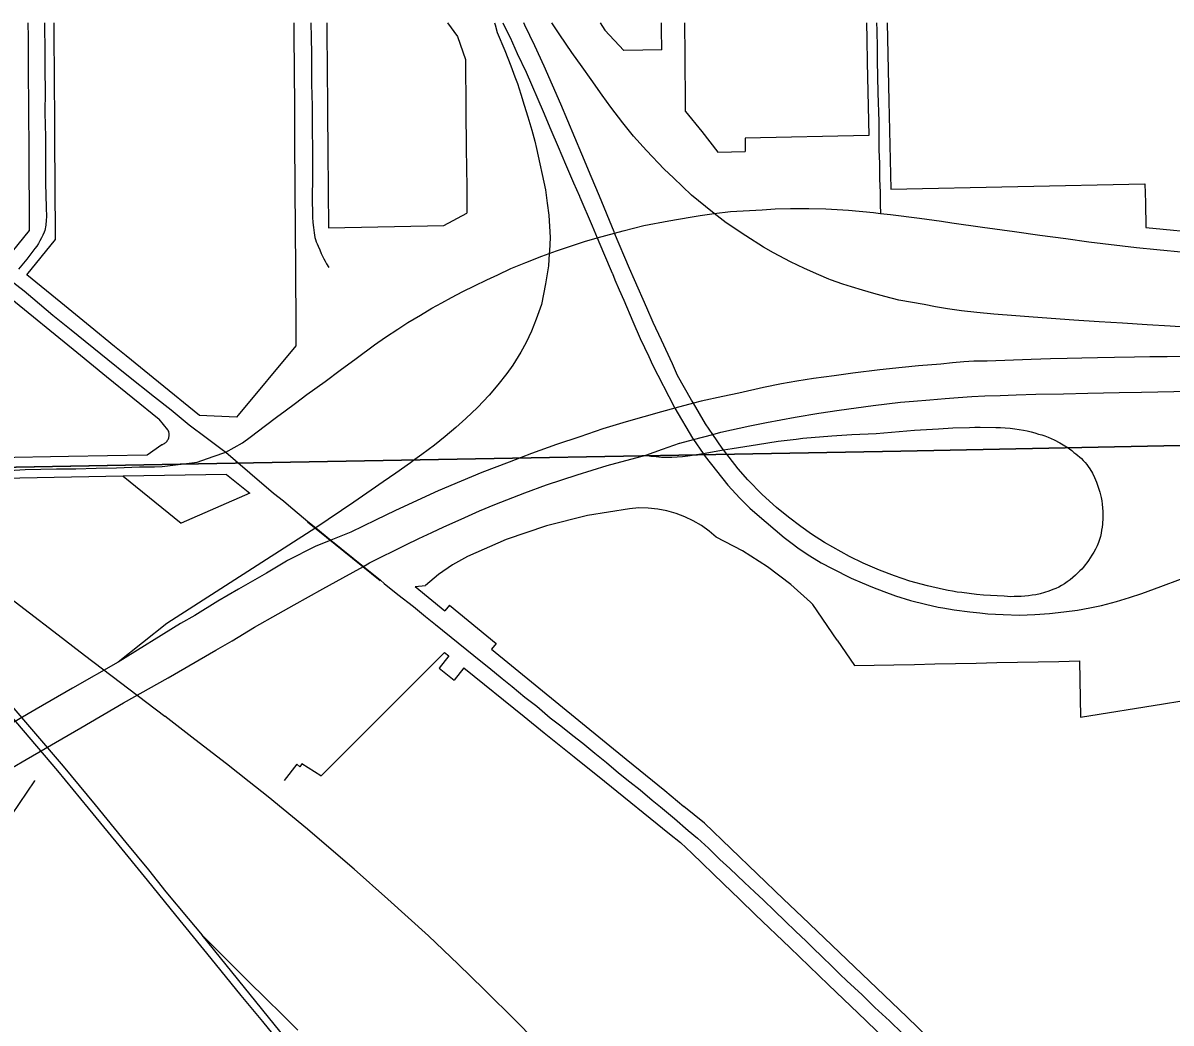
# Model space of a CAD drawing. Extents: x -2233 to 187241, y 4582 to 150524.
# Drawn here: x 116272 to 118495, y 61086 to 63022 of the extents above; entities that cross this region are included whole.
import ezdxf

# ---------------------------------------------------------------- set-up
doc = ezdxf.new("R2010")
doc.units = 0
for name, color, linetype in [('DV_X_Corp_Line', 7, 'Continuous'), ('GE_X_CL_2000', 7, 'Continuous'), ('RD_X_RR_1', 7, 'Continuous'), ('RW_X_Fee_RW', 7, 'Continuous')]:
    doc.layers.add(name, color=color, linetype=linetype)

msp = doc.modelspace()

# ---------------------------------------------------------------- linework, layer by layer
at = {"layer": 'DV_X_Corp_Line'}
for p, q in [((117971.9, 62192.9), (116683.1, 62169.5)), ((117971.9, 62192.9), (116683.1, 62169.5)), ((116683.1, 62169.5), (117971.9, 62192.9)), ((116683.1, 62169.5), (117971.9, 62192.9)), ((118570.8, 62204.9), (117971.9, 62192.9)), ((118570.8, 62204.9), (117971.9, 62192.9)), ((117971.9, 62192.9), (118570.8, 62204.9)), ((117971.9, 62192.9), (118570.8, 62204.9)), ((116683.1, 62169.5), (116205.9, 62161)), ((116683.1, 62169.5), (116205.9, 62161)), ((116205.9, 62161), (116683.1, 62169.5)), ((116205.9, 62161), (116683.1, 62169.5))]:
    msp.add_line(p, q, dxfattribs=at)
at = {"layer": 'GE_X_CL_2000'}
for points in [[(116313.6, 63021.6), (116313.7, 63012.9), (116314.4, 62971.7), (116314.3, 62930.9), (116314.9, 62888.7), (116314.8, 62847.5), (116315.5, 62801), (116315.7, 62756.2), (116316.1, 62711.3), (116316.9, 62665), (116317.3, 62658.8), (116317.5, 62652.5), (116317.5, 62646.3), (116317.2, 62640), (116316.4, 62630.3), (116315.9, 62626.9), (116315.2, 62623.5), (116314.3, 62620.2), (116313.1, 62616.9), (116310.6, 62611.1), (116307.9, 62605.6), (116305.1, 62600.3), (116302, 62595), (116298.7, 62589.9), (116295.2, 62584.9), (116291.5, 62580.1), (116279.8, 62564.6), (116263.8, 62545.3)], [(116829.8, 63021.6), (116830.2, 62993.4), (116831, 62962.2), (116830.7, 62942.8), (116830.9, 62907.2), (116831.7, 62878.4), (116831.8, 62864.5), (116831.9, 62812.7), (116832.4, 62779.5), (116832.4, 62719.1), (116832.2, 62686.3), (116832.6, 62645.9), (116833.5, 62635.7), (116834.5, 62625.6), (116835.7, 62615.4), (116836.5, 62611), (116837.5, 62606.6), (116838.7, 62602.3), (116840.1, 62598.1), (116841.8, 62593.9), (116843.7, 62589.9), (116846.6, 62582.7), (116849.8, 62575.6), (116852.1, 62570.4), (116854.6, 62565.4), (116857.2, 62560.4), (116860.1, 62555.5), (116864.3, 62548.2)], [(117185.1, 63021.6), (117186.1, 63017.8), (117190.5, 63002.9), (117204.9, 62968.2), (117216.6, 62938.8), (117224.5, 62917.7), (117229.3, 62904.2), (117236.1, 62884.1), (117242.5, 62862.3), (117249.3, 62840.2), (117257.2, 62814.3), (117263.2, 62792.6), (117266.6, 62778.6), (117283.5, 62699), (117287.3, 62673.2), (117290.3, 62649.4), (117292.8, 62606.3), (117291.4, 62579.8), (117291.1, 62575.5), (117289.5, 62551.5), (117283.7, 62516.9), (117276, 62477.1), (117265.7, 62448.5), (117256.8, 62425.3), (117246.5, 62403), (117236.2, 62384.4), (117220.4, 62359.4), (117208.8, 62343.3), (117191.6, 62321.6), (117174.5, 62301.4), (117151.9, 62277.7), (117129.4, 62256), (117110.1, 62238.5), (117089.4, 62221.1), (117068.7, 62204.8), (117044.3, 62186.8), (117030.9, 62176.8)], [(117201.1, 63021.6), (117202.1, 63019.7), (117215.3, 62993.2), (117229.2, 62962.8), (117246.1, 62926.6), (117279.3, 62850.1), (117294.2, 62814.6), (117308.4, 62781.9), (117322.7, 62748.5), (117338.2, 62712.4), (117349.8, 62686.2), (117349.9, 62685.9), (117350.4, 62684.7), (117374.4, 62629.1), (117384.1, 62605.8), (117396.2, 62576.6), (117412.8, 62537.6), (117413, 62537.3), (117413.3, 62536.5), (117418.2, 62524.8), (117426.3, 62505.5), (117435.6, 62485.2), (117453.1, 62443.8), (117467.2, 62411), (117483.7, 62375.9), (117491.1, 62360.3), (117532.9, 62279.1), (117534.5, 62276.3), (117568.5, 62218.3), (117570.4, 62215.6), (117588.8, 62188.7)], [(117628.5, 62195.3), (117626, 62198.6), (117607.6, 62225.4), (117593.6, 62246), (117570.5, 62285.7), (117566.8, 62292), (117539.5, 62339.7), (117529.8, 62362), (117529.7, 62362.3), (117508.3, 62407.8), (117492.5, 62442.1), (117479.8, 62470.4), (117456.1, 62524.8), (117446.7, 62546.5), (117417.7, 62615), (117416.7, 62617.5), (117388.3, 62686.2), (117372.1, 62724.3), (117354.1, 62767.8), (117313.3, 62864.3), (117297.6, 62901.1), (117281, 62938), (117263, 62977.5), (117243.9, 63017.6), (117241.9, 63021.6)], [(118609.7, 62427.3), (118493.4, 62434.9), (118448.4, 62437.6), (118400.6, 62440.9), (118355.9, 62443), (118306.5, 62446.3), (118227.9, 62452.5), (118194.7, 62454.9), (118151.5, 62458.2), (118119, 62461.2), (118089.4, 62464.6), (118061.8, 62468.5), (118038.7, 62472.6), (118016.7, 62476.5), (117968, 62485.5), (117940.9, 62492.3), (117919.2, 62498.1), (117897.6, 62504.4), (117876.1, 62510.8), (117859.4, 62516.4), (117835.4, 62524.8), (117832.5, 62525.8), (117813.2, 62534.1), (117785.5, 62546.6), (117757.9, 62559.7), (117725.2, 62576.7), (117705.9, 62588), (117671.7, 62609.4), (117633.7, 62634.6), (117610.6, 62652.6), (117593.3, 62666.2), (117566.4, 62688.6), (117531.4, 62721.8), (117513.5, 62738.5), (117479.4, 62775), (117454.5, 62802.7), (117433.8, 62828.5), (117410.1, 62858.8), (117393.6, 62881.7), (117372.5, 62912.1), (117355.1, 62936.7), (117334.7, 62964.7), (117311.5, 62998.8), (117296.2, 63021.6)], [(117924.8, 63021.6), (117925, 63007.7), (117925.8, 62972.8), (117926.2, 62948.7), (117927.2, 62886.6), (117928.9, 62831.1), (117929, 62806.3), (117929.3, 62775.3), (117930.3, 62750.5), (117930.5, 62720), (117931.5, 62693.4), (117931.8, 62670.1), (117932.1, 62653.1)], [(116664.7, 62190.8), (116697, 62209.3), (116711.8, 62220.1), (116741.5, 62242.7), (116763, 62258.5), (116779.6, 62271), (116800, 62285.8), (116822, 62302.4), (116857.3, 62327.7), (116886.6, 62349.6), (116917, 62372.5), (116952.9, 62398.5), (116974.3, 62413.5), (116997.8, 62429.4), (117017.1, 62441.9), (117041.5, 62456.4), (117063.7, 62469.5), (117083.4, 62480), (117101.7, 62490.1), (117123.5, 62501.7), (117146.1, 62512.9), (117170.3, 62524.8), (117191.3, 62534.5), (117216.9, 62546.3), (117246, 62557.9), (117276.4, 62570.1), (117291.1, 62575.5), (117305.1, 62580.6), (117339.8, 62592.6), (117359.5, 62599), (117384.1, 62605.8), (117417.7, 62615), (117434.5, 62619.6), (117474, 62629.6), (117522.5, 62639), (117563.9, 62645.9), (117583.3, 62649.1), (117610.6, 62652.6), (117642.2, 62656.8), (117703, 62660.2), (117728.7, 62661.8), (117758, 62662.4), (117793.7, 62662.3), (117826.8, 62661.8), (117870.3, 62659.5), (117918.9, 62654.6), (117932.1, 62653.1)], [(117932.1, 62653.1), (117951.5, 62650.9), (118008.2, 62644.2), (118050.2, 62638), (118070.4, 62635), (118129.7, 62626.6), (118191.9, 62618.3), (118241.1, 62611.2), (118290.9, 62604.3), (118335.6, 62598.3), (118428, 62587.3), (118467.4, 62583), (118520.8, 62577.8)], [(116246.3, 62525.1), (116274.4, 62503.3), (116291.5, 62489), (116330, 62456.3), (116365.7, 62428), (116436.7, 62370.5), (116473.4, 62340.6), (116526.6, 62298.2), (116559.3, 62273.1), (116593.8, 62244.1), (116626.7, 62219.5), (116658, 62196.4), (116664.7, 62190.8)], [(118520.8, 62376.4), (118487.2, 62375.7), (118453.6, 62375.8), (118424, 62374.9), (118385.5, 62374.2), (118352.4, 62373.8), (118322, 62373.2), (118293.6, 62372.6), (118261.7, 62371.6), (118224.2, 62370.6), (118139, 62367.4), (118113, 62366.9), (118093.9, 62365.6), (118072, 62364), (118049.2, 62361.4), (118006.1, 62358), (117974.2, 62354.8), (117931.4, 62350.1), (117878.9, 62344), (117842.8, 62338.9), (117802.5, 62333.4), (117770.5, 62328.3), (117740.7, 62323.3), (117705.8, 62315.9), (117658.3, 62305.5), (117627.1, 62299.1), (117585.5, 62289.7), (117570.5, 62285.7), (117534.5, 62276.3), (117508.1, 62269.4), (117440, 62250), (117395.1, 62236), (117350.2, 62221), (117305, 62205.6), (117257, 62188.3), (117236.5, 62180.5)], [(117478, 62185.2), (117510.6, 62197.1), (117543.5, 62208.4), (117543.9, 62208.6), (117570.4, 62215.6), (117607.6, 62225.4), (117623, 62229.5), (117679.6, 62241.8), (117712, 62248.3), (117766.9, 62258.9), (117813.3, 62266.4), (117852.2, 62272.4), (117885, 62277.1), (117918.5, 62281.6), (117944.8, 62284.8), (117971.1, 62287.5), (117996.3, 62289.8), (118027.6, 62292.5), (118057.3, 62295), (118082.8, 62296.9), (118109.5, 62298.8), (118134.7, 62300), (118163.8, 62300.8), (118195.2, 62302), (118233.3, 62303.2), (118286.9, 62304.2), (118333.9, 62305.4), (118394.6, 62306.6), (118437.7, 62307.3), (118531.9, 62309.4)], [(117478, 62185.2), (117488, 62183.6), (117498.1, 62182.4), (117508.2, 62181.6), (117518.4, 62181.3), (117528.6, 62181.3), (117538.7, 62181.7), (117548.8, 62182.5), (117559.5, 62183.8), (117588.8, 62188.7), (117628.5, 62195.3), (117645.2, 62198.1), (117694, 62206.1), (117734.3, 62212.2), (117768.9, 62216.5), (117781.8, 62218.1), (117837.9, 62222.7), (117876.8, 62225.3), (117924.3, 62227.4), (117998.1, 62233.4), (118044.9, 62236.3), (118072.6, 62238), (118104.7, 62238.9), (118115.1, 62239.4), (118125.4, 62239.6), (118155.4, 62239), (118164.6, 62238.6), (118173.9, 62238.1), (118183.2, 62237.2), (118192.4, 62236.1), (118209.1, 62233.6), (118216.5, 62232.1), (118223.9, 62230.4), (118231.3, 62228.4), (118238.5, 62226.1), (118244.7, 62224.4), (118250.8, 62222.4), (118256.8, 62220.2), (118262.7, 62217.7), (118268.5, 62215), (118279.5, 62209.2), (118289.5, 62203.5), (118294.1, 62200.5), (118294.3, 62200.4)], [(118294.3, 62200.4), (118298.6, 62197.3), (118302.9, 62194), (118307, 62190.4), (118310.7, 62187.6), (118314.3, 62184.7), (118317.9, 62181.9), (118321.4, 62178.9), (118325, 62175.2), (118328.4, 62171.3), (118331.6, 62167.2), (118334.7, 62163), (118337.6, 62158.7), (118342.7, 62150.5), (118347, 62142), (118348.9, 62137.5), (118350.6, 62133), (118354, 62123.3), (118357, 62113.5), (118359.8, 62103.6), (118360.8, 62096.9), (118361.7, 62090.1), (118362.2, 62083.3), (118362.6, 62076.5), (118362.7, 62069.7), (118362.6, 62063.8), (118361.9, 62051.9), (118361.3, 62046), (118360.4, 62040.1), (118359.4, 62034), (118358.1, 62028), (118356.5, 62022), (118354.7, 62016.2), (118351.8, 62009.8), (118348.7, 62003.6), (118345.3, 61997.6), (118341.7, 61991.6), (118335, 61981.4), (118332.1, 61977.1), (118328.9, 61972.9), (118325.6, 61968.8), (118322.1, 61964.9), (118318.4, 61961.1), (118309.6, 61952.9), (118304.5, 61948.5), (118299.3, 61944.2), (118294, 61940), (118288.5, 61936), (118283.1, 61932.9), (118277.6, 61930), (118271.9, 61927.4), (118266.1, 61925.1), (118258, 61922.2), (118249.8, 61919.6), (118241.6, 61917.2), (118233.2, 61915.2), (118226.2, 61914), (118219.2, 61913.1), (118212.1, 61912.4), (118205, 61912), (118198, 61911.8), (118191.4, 61911.5), (118184.9, 61911.4), (118178.4, 61911.6), (118171.9, 61912.1), (118132.1, 61914.6), (118118.1, 61915.8), (118104.1, 61917.4), (118090.1, 61919.2), (118081.1, 61920.4), (118072.1, 61921.8), (118063.2, 61923.3), (118054.3, 61925), (118023.5, 61932.4), (117989.3, 61941.5), (117959.6, 61951.6), (117930.7, 61962.8), (117899.1, 61976), (117872.3, 61988.9), (117823.9, 62016.1), (117798.9, 62032.4), (117777.9, 62047.5), (117754.3, 62065.5), (117731.2, 62084.2), (117703.2, 62109.2), (117675.3, 62137.4), (117656.6, 62158.8), (117628.5, 62195.3)], [(116094.4, 62108.1), (116107.1, 62115.1), (116132.4, 62127), (116156, 62135.9), (116175.7, 62142.4), (116182.2, 62144.3), (116191.1, 62146.8), (116204.5, 62149.7), (116218.5, 62152), (116233.8, 62154.2), (116255.7, 62156.3), (116276.5, 62157.2), (116337.1, 62159), (116374.8, 62159.1), (116413.6, 62159.8), (116453.4, 62161), (116497.7, 62162.4), (116526.6, 62162.9), (116541.8, 62163.1), (116609.5, 62171.7), (116640.7, 62182.6), (116664.7, 62190.8)], [(116251.6, 61580.9), (116278.6, 61596.5), (116384, 61657.9), (116467.1, 61705.8), (116553.1, 61754.3), (116645.3, 61807.9), (116676.9, 61826.2), (116720.5, 61852.3), (116766.1, 61878.3), (116797.3, 61895.8), (116852.7, 61926.3), (116891.6, 61948), (116931.2, 61970.1), (116943.3, 61976.9), (117013.6, 62011.5), (117038.9, 62023.7), (117063.6, 62035.3), (117087.2, 62046.3), (117120.5, 62061.3), (117156.1, 62077.2), (117186, 62089.9), (117243.5, 62112.6), (117285.7, 62128.1), (117345.3, 62147.2), (117403.2, 62165.5), (117478, 62185.2)], [(117236.5, 62180.5), (117213.2, 62171.7), (117160.6, 62151.9), (117120.5, 62135.1), (117076.1, 62116.3), (116993.5, 62078.3), (116954.6, 62059.2), (116907.2, 62036.2), (116868.5, 62020.8), (116838.2, 62008.7), (116784.4, 61981.7), (116782.5, 61980.3), (116743.9, 61957), (116689.7, 61926.2), (116649.6, 61902.7), (116605, 61875.2), (116577.4, 61859.2), (116456.8, 61784.7)], [(117030.9, 62176.8), (117022.4, 62170.4), (116993.8, 62150.7), (116969.5, 62133.7), (116946.6, 62117.3), (116912.5, 62094.2), (116839.3, 62044.5), (116550.5, 61859.5), (116456.8, 61784.7)], [(116664.7, 62190.8), (116683.4, 62175.2), (116711.2, 62150.8), (116757, 62112), (116776.8, 62096.8), (116786.3, 62088.4), (116824, 62056.8), (116839.3, 62044.5), (116868.5, 62020.8), (116931.2, 61970.1), (116964.5, 61943.2), (116971.4, 61937.2), (116997.9, 61915.7), (117028.5, 61892.1), (117051.7, 61872.9), (117070.9, 61857.4), (117145.1, 61797.7), (117151.9, 61792), (117173.8, 61774.6), (117200, 61753), (117219.3, 61737.6), (117244.1, 61717), (117266.9, 61699.2), (117293, 61677), (117313.3, 61661.5), (117336.5, 61642.5), (117356.1, 61627.6), (117379.1, 61608.5), (117401.7, 61590.2), (117425.2, 61570.8), (117447, 61553.1), (117467.2, 61537.5), (117490.6, 61517.5), (117506.7, 61504.5), (117533.4, 61482.3), (117560.2, 61459.2), (117578, 61443.9), (117599.1, 61424.7), (117621.6, 61403), (117640.5, 61385.5), (117669, 61358), (117688.4, 61340.3), (117705.7, 61323.9), (117727.2, 61303.5), (117748, 61283.4), (117767.6, 61264.1), (117788.4, 61244.7), (117801.3, 61232.1), (117819.5, 61214.7), (117838, 61196.4), (117853.7, 61180.9), (117867.5, 61168), (117896.9, 61141.2), (117921.7, 61116.5), (117949.9, 61090.5), (117975, 61066)], [(117588.8, 62188.7), (117592.7, 62182.9), (117637, 62127.2), (117660.3, 62102.2), (117679.5, 62082.9), (117693.6, 62070.3), (117728.4, 62040.5), (117746.2, 62025.8), (117759.1, 62016), (117775.2, 62003.9), (117795.4, 61990.3), (117817.5, 61977.2), (117838.6, 61965.7), (117875.6, 61947.1), (117896.9, 61937.9), (117917.2, 61929.7), (117938.9, 61921.3), (117961.3, 61913.3), (117990.3, 61904.3), (118019.7, 61897.2), (118043.9, 61891.4), (118053.3, 61889.5), (118074.7, 61885.8), (118105.4, 61882), (118124.5, 61880), (118140.4, 61878.4), (118169.9, 61876.8), (118201.4, 61875.9), (118230.9, 61876.9), (118259.7, 61878.8), (118287.1, 61881.8), (118313.5, 61885.3), (118337.5, 61889.6), (118360.1, 61894.6), (118389.3, 61902.2), (118414.2, 61909.8), (118438.3, 61917.7), (118475.3, 61931.3), (118513.3, 61945.6)], [(116456.8, 61784.7), (116368.1, 61734.4), (116297.6, 61693.4), (116202, 61638.5), (116190.4, 61631.9), (116116.9, 61589.3), (116102.1, 61580.1)]]:
    msp.add_lwpolyline(points, dxfattribs=at)
at = {"layer": 'RD_X_RR_1'}
for p, q in [((116963.5, 61942.2), (116823, 62055.8)), ((116391.6, 61798.1), (116547.1, 61680.2)), ((116231.6, 61700.4), (116339.3, 61574.5))]:
    msp.add_line(p, q, dxfattribs=at)
for points in [[(116201, 61943.9), (116284.8, 61879.9), (116332.2, 61844), (116391.6, 61798.1)], [(116243, 61708.5), (116349.9, 61583.5), (116350.2, 61583.2)], [(117290.4, 61025.7), (117228.4, 61088.7), (117164.4, 61151.7), (117114.8, 61200), (117057.2, 61254.9), (116978.4, 61326.2), (116913.4, 61384), (116873.7, 61418.2), (116822.8, 61461.2), (116746.7, 61524.1), (116710.2, 61553), (116666.1, 61587.9), (116605.2, 61635.3), (116547.1, 61680.2)], [(116339.3, 61574.5), (116398.7, 61502.4), (116451.8, 61437), (116512.6, 61363.1), (116567.6, 61294.8), (116635.8, 61210.9), (116693.9, 61139.9), (116735.6, 61089.4), (116793.7, 61017.4)], [(116349.9, 61583.5), (116412.1, 61508.7), (116471.1, 61436), (116515.2, 61382.7), (116548.9, 61340.4), (116591.8, 61288.3), (116619.4, 61256.6)], [(117967.5, 59594.1), (117945.8, 59620.6), (117893.1, 59685.8), (117839.4, 59751.5), (117788.3, 59815.2), (117732.9, 59883.1), (117684.5, 59942), (117645.1, 59991.9), (117558.5, 60097.8), (117471.4, 60204.9), (117435, 60249.5), (117380.5, 60316), (117306.8, 60407.1), (117247.4, 60479.9), (116619.4, 61256.6)], [(116619.4, 61256.6), (116661.6, 61213.9), (116703.7, 61172.1), (116747.4, 61128.8), (116768.8, 61107.7), (116804.5, 61072.3)]]:
    msp.add_lwpolyline(points, dxfattribs=at)
at = {"layer": 'RW_X_Fee_RW'}
for p, q in [((117094.2, 63021.6), (117113.6, 62995.5)), ((117113.6, 62995.5), (117129, 62950.8)), ((117398.5, 63007.4), (117435.6, 62968.2)), ((117508.9, 62969.7), (117508.5, 63009.7)), ((117508.9, 62969.7), (117435.6, 62968.2)), ((117909.9, 62803.8), (117670.1, 62798.8)), ((117670.1, 62798.8), (117670.3, 62773)), ((117617.6, 62771.9), (117670.3, 62773)), ((117952.1, 62700.1), (118444.3, 62710.3)), ((117086.8, 62629.7), (117131.6, 62653.7)), ((116240.8, 62565.8), (116285, 62620.1)), ((116335.1, 62602.5), (116334.9, 62627.5)), ((116863.8, 62625.5), (117086.8, 62629.7)), ((116279.5, 62534.2), (116335.1, 62602.5)), ((116685.4, 62258.6), (116613.7, 62262.2)), ((116552.9, 62234.3), (116535.9, 62254.7)), ((116512.9, 62186), (116541, 62205.6)), ((116666.2, 62147.9), (116711.5, 62111.6)), ((116466.4, 62144.3), (116578.5, 62053.9)), ((116711.5, 62111.6), (116578.5, 62053.9)), ((117031.4, 61930.8), (117051.5, 61932.8)), ((117031.4, 61930.8), (117088.9, 61883.8)), ((117097.7, 61894.7), (117088.9, 61883.8)), ((117097.7, 61894.7), (117188.3, 61820.7)), ((117848.6, 61827.3), (117801.7, 61896.5)), ((117188.3, 61820.7), (117179.5, 61809.8)), ((117848.6, 61827.3), (117882, 61778)), ((117096.8, 61796.7), (117078, 61773.3)), ((117088.5, 61803.5), (117096.8, 61796.7)), ((117078, 61773.3), (117106.8, 61750.1)), ((117125.6, 61773.5), (117106.8, 61750.1)), ((117125.6, 61773.5), (117242.2, 61679.6)), ((118317.9, 61787), (118319.7, 61678.3)), ((116802.1, 61587), (116777.6, 61555.4)), ((116802.1, 61587), (116808.2, 61582.4)), ((116812.1, 61587.7), (116808.2, 61582.4)), ((116849.1, 61564.4), (116812.1, 61587.7)), ((117591.6, 61472.8), (117551.6, 61505.6))]:
    msp.add_line(p, q, dxfattribs=at)
for points in [[(116285, 62620.1), (116284.6, 62683), (116284.4, 62713.4), (116284.2, 62753.4), (116283.9, 62793.4), (116283.7, 62833.4), (116283.4, 62873.4), (116283.2, 62913.4), (116282.9, 62953.4), (116282.7, 62993.4), (116282.5, 63021.6)], [(116334.9, 62627.5), (116334.6, 62687.5), (116334.3, 62732.5), (116334.1, 62770.5), (116334, 62772.5), (116333.8, 62812.5), (116333.6, 62852.5), (116333.3, 62892.5), (116333.1, 62932.5), (116332.7, 62982.5), (116332.5, 63021.6)], [(116796.8, 63021.6), (116796.9, 63003.4), (116797.4, 62925.4), (116797.8, 62865.4), (116798.1, 62805.4), (116798.8, 62692), (116799.2, 62632), (116800.4, 62442.2), (116800.5, 62425.1), (116800.6, 62396.8)], [(116860.2, 63021.6), (116860.5, 62990.7)], [(117389.9, 63021.6), (117398.5, 63007.4)], [(117508.5, 63009.7), (117508.4, 63021.6)], [(117553.5, 63010.6), (117553.4, 63021.6)], [(117905.1, 63021.6), (117905.8, 62990.3)], [(117945.1, 63021.6), (117948.4, 62870.1), (117952.1, 62700.1)], [(117554.9, 62850.6), (117554.6, 62890.6), (117554.2, 62930.6), (117553.9, 62970.6), (117553.5, 63010.6)], [(116860.5, 62990.7), (116860.9, 62945.7), (116861.8, 62847.6), (116862.5, 62773.6), (116863.1, 62698.6), (116863.8, 62625.5)], [(117905.8, 62990.3), (117906.8, 62945.3), (117909.9, 62803.8)], [(117129, 62950.8), (117129.9, 62852.6), (117130.5, 62778.6), (117131.2, 62703.6), (117131.6, 62653.7)], [(117554.9, 62850.6), (117586.3, 62811.3), (117617.6, 62771.9)], [(118444.3, 62710.3), (118445.2, 62674.2), (118446.3, 62625.8)], [(118446.3, 62625.8), (118566.8, 62613.9), (118586.6, 62612.4), (118687.4, 62604.6), (118808.2, 62597.8)], [(116613.7, 62262.2), (116534.3, 62326.8), (116472.2, 62377.3), (116449.5, 62395.8), (116402.4, 62434.1), (116345.5, 62480.5), (116279.5, 62534.2)], [(116219.3, 62512.4), (116240.2, 62495.4), (116376.7, 62384.3), (116434, 62337.7), (116535.9, 62254.7)], [(116800.6, 62396.8), (116688.9, 62262.9), (116685.4, 62258.6)], [(116541, 62205.6), (116542.7, 62206.2), (116544.3, 62206.9), (116545.9, 62207.8), (116547.3, 62208.8), (116548.7, 62209.9), (116550, 62211.2), (116551.1, 62212.5), (116552.1, 62214), (116553, 62215.5), (116553.8, 62217.1), (116554.4, 62218.8), (116554.8, 62220.5), (116555.1, 62222.3), (116555.3, 62224.1), (116555.3, 62225.8), (116555.1, 62227.6), (116554.8, 62229.4), (116554.3, 62231.1), (116553.6, 62232.7), (116552.9, 62234.3)], [(116148.5, 62179.4), (116221, 62180.7), (116360.6, 62183.3), (116435.6, 62184.6), (116512.9, 62186)], [(116666.2, 62147.9), (116466.4, 62144.3), (116165.4, 62138.8)], [(117446.4, 62081.7), (117365.3, 62068.7), (117285.5, 62048.7), (117207.7, 62022.1), (117132.5, 61988.9)], [(117614.2, 62026.3), (117600.4, 62038.2), (117585.6, 62048.9), (117569.9, 62058.2), (117553.5, 62066.2), (117536.5, 62072.6), (117518.9, 62077.6), (117501, 62081), (117482.9, 62082.8), (117464.6, 62083.1), (117446.4, 62081.7)], [(117801.7, 61896.5), (117796.9, 61900.8), (117759, 61934.7), (117713.3, 61969.2), (117665, 61999.8), (117614.2, 62026.3)], [(117132.5, 61988.9), (117103.7, 61972.9), (117076.6, 61954.2), (117051.5, 61932.8)], [(116849.1, 61564.4), (116850.3, 61565.2), (117088.5, 61803.5)], [(117179.5, 61809.8), (117440.2, 61596.9), (117453.8, 61585.9)], [(117882, 61778), (117957.9, 61779.5), (117997.9, 61780.4), (118037.9, 61781.2), (118077.9, 61782), (118117.9, 61782.8), (118157.9, 61783.7), (118197.9, 61784.5), (118237.9, 61785.3), (118277.9, 61786.1), (118317.9, 61787)], [(118319.7, 61678.3), (118480, 61704), (118543.3, 61714.1), (118579.1, 61719.9)], [(117242.2, 61679.6), (117281.3, 61648.1), (117339.6, 61601.2), (117398, 61554.2), (117524.1, 61452.6), (117545.2, 61435.6)], [(117453.8, 61585.9), (117514.6, 61536), (117551.6, 61505.6)], [(116250.4, 61489.1), (116295, 61555.2), (116295.2, 61555.6)], [(118257.6, 60835.4), (118243.2, 60849.2), (118134.9, 60952.9), (118026.5, 61056.6), (117983.1, 61098.1), (117954.2, 61125.8), (117780.8, 61291.7), (117744.7, 61326.3), (117591.6, 61472.8)], [(117545.2, 61435.6), (117566.9, 61414.8), (117628.2, 61355.9), (117659.4, 61325.9), (117690.6, 61295.9), (117756.6, 61232.5)], [(117756.6, 61232.5), (117794.1, 61196.4), (117831.5, 61160.4), (117903.8, 61091), (117992.6, 61005.6), (118088.9, 60913.1), (118179, 60826.5), (118458.8, 60557.6)]]:
    msp.add_lwpolyline(points, dxfattribs=at)

doc.saveas('drawing.dxf')
